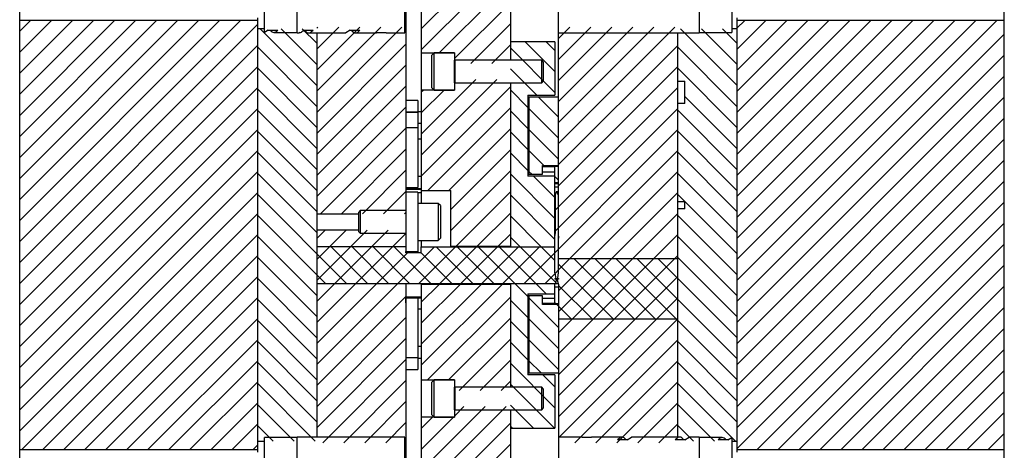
# Model space of a CAD drawing. Header units: inches. Extents: x 1880 to 2363, y -453 to -54.
# Tile 696 of 1056: x 1968.11 to 1976.4, y -122.77 to -119.15. Entities that reach past the tile are written whole.
import ezdxf

# ---------------------------------------------------------------- set-up
doc = ezdxf.new("R2010")
doc.units = ezdxf.units.IN
doc.header["$LTSCALE"] = 0.5
doc.header["$MEASUREMENT"] = 0
doc.layers.add('SID-M-F', color=202, linetype='Continuous')
doc.layers.add('SID-M-S', color=105, linetype='Continuous')

msp = doc.modelspace()

# ---------------------------------------------------------------- hatches: boundary and pattern name
at = {"layer": 'SID-M-F'}
h = msp.add_hatch(dxfattribs=at)
h.set_pattern_fill('ANSI31', color=256, angle=90, style=0)
h.set_pattern_definition([(135, (1946.33168, -170.196), (-0.08838835, -0.08838835), [])])
h.paths.add_polyline_path([(1972.64848, -121.32546), (1972.61699, -121.32546), (1972.61699, -121.33046), (1972.64848, -121.33046)], flags=0)

# ---------------------------------------------------------------- linework, layer by layer
at = {"layer": 'SID-M-F', "linetype": 'Continuous'}
for p, q in [((1971.49199, -119.2263), (1971.78858, -118.92971)), ((1971.49199, -119.40308), (1971.96535, -118.92971)), ((1971.64426, -119.42759), (1972.14213, -118.92971)), ((1971.77199, -119.47663), (1972.24199, -119.00663)), ((1968.11348, -119.24605), (1968.2037, -119.15583)), ((1968.11348, -119.42283), (1968.38048, -119.15583)), ((1968.11348, -119.5996), (1968.55726, -119.15583)), ((1968.11348, -119.77638), (1968.73403, -119.15583)), ((1968.11348, -119.95316), (1968.91081, -119.15583)), ((1968.11348, -120.12993), (1969.08759, -119.15583)), ((1968.11348, -120.30671), (1969.26436, -119.15583)), ((1968.11348, -120.48349), (1969.44114, -119.15583)), ((1968.11348, -120.66026), (1969.61792, -119.15583)), ((1968.11348, -120.83704), (1969.79469, -119.15583)), ((1968.11348, -121.01382), (1969.97147, -119.15583)), ((1968.11348, -121.19059), (1970.11348, -119.19059)), ((1970.61348, -119.22092), (1970.62193, -119.21248)), ((1970.61348, -119.3977), (1970.7987, -119.21248)), ((1970.61348, -119.57448), (1970.97548, -119.21248)), ((1970.61348, -119.75125), (1971.15226, -119.21248)), ((1970.61348, -119.92803), (1971.32903, -119.21248)), ((1971.90857, -119.51683), (1972.24199, -119.18341)), ((1972.64848, -119.30724), (1972.74325, -119.21248)), ((1972.64848, -119.48402), (1972.92002, -119.21248)), ((1972.64848, -119.6608), (1973.0968, -119.21248)), ((1972.64848, -119.83757), (1973.27358, -119.21248)), ((1972.64848, -120.01435), (1973.45035, -119.21248)), ((1972.64848, -120.19113), (1973.62713, -119.21248)), ((1974.14848, -119.22146), (1974.21411, -119.15583)), ((1974.14848, -119.39823), (1974.39089, -119.15583)), ((1974.14848, -119.57501), (1974.56766, -119.15583)), ((1974.14848, -119.75179), (1974.74444, -119.15583)), ((1974.14848, -119.92856), (1974.92122, -119.15583)), ((1974.14848, -120.10534), (1975.09799, -119.15583)), ((1974.14848, -120.28212), (1975.27477, -119.15583)), ((1974.14848, -120.45889), (1975.45155, -119.15583)), ((1974.14848, -120.63567), (1975.62832, -119.15583)), ((1974.14848, -120.81245), (1975.8051, -119.15583)), ((1974.14848, -120.98922), (1975.98188, -119.15583)), ((1974.14848, -121.166), (1976.15865, -119.15583)), ((1974.14848, -121.34278), (1976.33543, -119.15583)), ((1970.61348, -119.70126), (1970.13708, -119.22486)), ((1970.61348, -119.52449), (1970.31385, -119.22486)), ((1970.61348, -119.34771), (1970.49063, -119.22486)), ((1974.14848, -119.70073), (1973.67261, -119.22486)), ((1974.14848, -119.52395), (1973.84939, -119.22486)), ((1974.14848, -119.34718), (1974.02616, -119.22486)), ((1974.14848, -121.51955), (1976.39848, -119.26955)), ((1968.11348, -121.36737), (1970.11348, -119.36737)), ((1970.61348, -119.87804), (1970.11348, -119.37804)), ((1970.61348, -120.10481), (1971.36348, -119.35481)), ((1972.08534, -119.51683), (1972.24199, -119.36019)), ((1972.61699, -119.76022), (1972.24199, -119.38522)), ((1972.61699, -119.58345), (1972.36786, -119.33432)), ((1972.61699, -119.40667), (1972.54463, -119.33432)), ((1972.64848, -120.3679), (1973.64848, -119.3679)), ((1974.14848, -119.87751), (1973.64848, -119.37751)), ((1974.14848, -121.69633), (1976.39848, -119.44633)), ((1968.11348, -121.54415), (1970.11348, -119.54415)), ((1970.61348, -120.28158), (1971.36348, -119.53158)), ((1972.64848, -120.54468), (1973.64848, -119.54468)), ((1970.61348, -120.05482), (1970.11348, -119.55482)), ((1972.4642, -119.78422), (1972.24199, -119.562)), ((1974.14848, -120.05428), (1973.64848, -119.55428)), ((1974.14848, -121.87311), (1976.39848, -119.62311)), ((1970.61348, -120.45836), (1971.36348, -119.70836)), ((1971.49199, -120.11019), (1971.95038, -119.6518)), ((1971.49199, -120.28696), (1972.12715, -119.6518)), ((1971.49199, -120.46374), (1972.24199, -119.71374)), ((1971.77199, -119.65341), (1971.7736, -119.6518)), ((1968.11348, -121.72092), (1970.11348, -119.72092)), ((1970.61348, -120.23159), (1970.11348, -119.73159)), ((1971.49199, -119.75663), (1971.50758, -119.74104)), ((1971.49199, -119.93341), (1971.68435, -119.74104)), ((1972.38949, -119.88628), (1972.24199, -119.73878)), ((1972.64848, -119.9685), (1972.4792, -119.79922)), ((1972.64848, -120.72146), (1973.64848, -119.72146)), ((1974.14848, -120.23106), (1973.71098, -119.79356)), ((1974.14848, -122.04988), (1976.39848, -119.79988)), ((1968.11348, -121.8977), (1970.11348, -119.8977)), ((1970.61348, -120.40837), (1970.11348, -119.90837)), ((1970.61348, -120.63514), (1971.36348, -119.88514)), ((1971.54869, -120.58382), (1972.24199, -119.89052)), ((1972.38949, -120.06305), (1972.24199, -119.91555)), ((1972.64848, -120.14527), (1972.39848, -119.89527)), ((1972.64848, -120.89823), (1973.64848, -119.89823)), ((1974.14848, -120.40784), (1973.64848, -119.90784)), ((1974.14848, -122.22666), (1976.39848, -119.97666)), ((1968.11348, -122.07448), (1970.11348, -120.07448)), ((1970.61348, -120.58515), (1970.11348, -120.08515)), ((1970.64408, -120.78132), (1971.36348, -120.06191)), ((1971.72547, -120.58382), (1972.24199, -120.06729)), ((1972.38949, -120.23983), (1972.24199, -120.09233)), ((1972.35418, -121.36932), (1973.64848, -120.07501)), ((1972.64848, -120.32205), (1972.39848, -120.07205)), ((1974.14848, -120.58461), (1973.64848, -120.08461)), ((1974.14848, -122.40344), (1976.39848, -120.15344)), ((1968.11348, -122.25125), (1970.11348, -120.25125)), ((1970.61348, -120.76192), (1970.11348, -120.26192)), ((1970.82086, -120.78132), (1971.36348, -120.23869)), ((1971.74199, -120.74407), (1972.24199, -120.24407)), ((1972.38949, -120.41661), (1972.24199, -120.26911)), ((1972.52397, -120.37432), (1972.39848, -120.24883)), ((1972.64848, -121.25179), (1973.64848, -120.25179)), ((1974.14848, -120.76139), (1973.64848, -120.26139)), ((1974.14848, -122.58021), (1976.39848, -120.33021)), ((1968.11348, -122.42803), (1970.11348, -120.42803)), ((1970.61348, -120.9387), (1970.11348, -120.4387)), ((1970.99764, -120.78132), (1971.36348, -120.41547)), ((1971.74199, -120.92085), (1972.24199, -120.42085)), ((1972.61699, -120.82088), (1972.24199, -120.44588)), ((1972.4221, -120.44922), (1972.39848, -120.4256)), ((1972.64848, -121.42856), (1973.64848, -120.42856)), ((1974.14848, -120.93817), (1973.64848, -120.43817)), ((1972.61699, -120.64411), (1972.4371, -120.46422)), ((1972.64848, -120.49883), (1972.61387, -120.46422)), ((1974.14848, -122.75699), (1976.39848, -120.50699)), ((1968.11348, -122.60481), (1970.11348, -120.60481)), ((1970.86732, -121.36932), (1970.11348, -120.61548)), ((1971.17441, -120.78132), (1971.36348, -120.59224)), ((1971.7853, -121.05432), (1972.24199, -120.59762)), ((1972.61699, -120.99766), (1972.24199, -120.62266)), ((1972.64848, -121.60534), (1973.64848, -120.60534)), ((1974.14848, -121.11494), (1973.64848, -120.61494)), ((1974.31945, -122.7628), (1976.39848, -120.68377)), ((1968.13227, -122.7628), (1970.11348, -120.78158)), ((1970.69055, -121.36932), (1970.11348, -120.79225)), ((1971.35119, -120.78132), (1971.36348, -120.76902)), ((1971.96207, -121.05432), (1972.24199, -120.7744)), ((1972.62024, -120.74971), (1972.64524, -120.72471)), ((1972.64848, -121.78212), (1973.64848, -120.78212)), ((1974.14848, -121.29172), (1973.64848, -120.79172)), ((1972.50087, -121.05832), (1972.24199, -120.79944)), ((1974.49623, -122.7628), (1976.39848, -120.86054)), ((1968.30904, -122.7628), (1970.11348, -120.95836)), ((1970.61348, -120.98869), (1970.68486, -120.91732)), ((1970.61348, -121.51902), (1971.21519, -120.91732)), ((1970.61348, -121.16547), (1970.86164, -120.91732)), ((1970.61348, -121.34224), (1971.03841, -120.91732)), ((1970.61348, -121.6958), (1971.36348, -120.9458)), ((1972.13885, -121.05432), (1972.24199, -120.95118)), ((1972.62024, -120.92648), (1972.64524, -120.90148)), ((1972.64848, -121.95889), (1973.64848, -120.95889)), ((1970.61348, -121.46903), (1970.11348, -120.96903)), ((1972.32409, -121.05832), (1972.24199, -120.97621)), ((1974.14848, -121.4685), (1973.64848, -120.9685)), ((1974.673, -122.7628), (1976.39848, -121.03732)), ((1970.61348, -122.04935), (1971.60352, -121.05932)), ((1970.61348, -121.87257), (1971.37674, -121.10932)), ((1971.0441, -121.36932), (1970.7341, -121.05932)), ((1971.22088, -121.36932), (1970.91088, -121.05932)), ((1971.39765, -121.36932), (1971.08765, -121.05932)), ((1971.57443, -121.36932), (1971.26443, -121.05932)), ((1971.4703, -121.36932), (1971.7803, -121.05932)), ((1971.75121, -121.36932), (1971.48843, -121.10654)), ((1971.92798, -121.36932), (1971.61798, -121.05932)), ((1971.64707, -121.36932), (1971.95707, -121.05932)), ((1972.10476, -121.36932), (1971.79476, -121.05932)), ((1971.82385, -121.36932), (1972.13385, -121.05932)), ((1972.28154, -121.36932), (1971.97154, -121.05932)), ((1972.00063, -121.36932), (1972.31063, -121.05932)), ((1972.45831, -121.36932), (1972.14831, -121.05932)), ((1972.1774, -121.36932), (1972.4874, -121.05932)), ((1972.6266, -121.36083), (1972.32509, -121.05932)), ((1972.61699, -121.17444), (1972.50187, -121.05932)), ((1968.48582, -122.7628), (1970.11348, -121.13514)), ((1970.61348, -121.64581), (1970.11348, -121.14581)), ((1972.64848, -122.13567), (1973.64848, -121.13567)), ((1973.10687, -121.66432), (1972.64848, -121.20593)), ((1973.28364, -121.66432), (1972.77864, -121.15932)), ((1973.46042, -121.66432), (1972.95542, -121.15932)), ((1973.6372, -121.66432), (1973.1322, -121.15932)), ((1974.14848, -121.99883), (1973.30897, -121.15932)), ((1973.64848, -121.32205), (1973.48575, -121.15932)), ((1974.14848, -121.64527), (1973.64848, -121.14527)), ((1972.53096, -121.36932), (1972.61796, -121.28231)), ((1972.61796, -121.28231), (1972.64848, -121.25179)), ((1974.84978, -122.7628), (1976.39848, -121.2141)), ((1968.6626, -122.7628), (1970.11348, -121.31191)), ((1970.61348, -121.82258), (1970.11348, -121.32258)), ((1971.49199, -121.5244), (1971.64207, -121.37432)), ((1971.49199, -121.70118), (1971.81885, -121.37432)), ((1971.49199, -121.87795), (1971.99563, -121.37432)), ((1971.49199, -122.05473), (1972.1724, -121.37432)), ((1972.38949, -121.47727), (1972.28254, -121.37032)), ((1972.54341, -121.45442), (1972.45931, -121.37032)), ((1972.64848, -122.31245), (1973.64848, -121.31245)), ((1974.14848, -121.82205), (1973.64848, -121.32205)), ((1972.93009, -121.66432), (1972.64848, -121.38271)), ((1975.02656, -122.7628), (1976.39848, -121.39087)), ((1968.83937, -122.7628), (1970.11348, -121.48869)), ((1970.61348, -121.99936), (1970.11348, -121.49936)), ((1970.61348, -122.22613), (1971.36348, -121.47613)), ((1971.54591, -122.17759), (1972.24199, -121.48151)), ((1972.38949, -121.65404), (1972.24199, -121.50654)), ((1972.64848, -121.73626), (1972.39848, -121.48626)), ((1972.62331, -121.53432), (1972.61699, -121.52799)), ((1972.64848, -122.48922), (1973.64848, -121.48922)), ((1972.75331, -121.66432), (1972.63331, -121.54432)), ((1975.20333, -122.7628), (1976.39848, -121.56765)), ((1969.01615, -122.7628), (1970.11348, -121.66547)), ((1970.61348, -122.17614), (1970.11348, -121.67614)), ((1970.61348, -122.4029), (1971.36348, -121.6529)), ((1971.72268, -122.17759), (1972.24199, -121.65828)), ((1972.38949, -121.83082), (1972.24199, -121.68332)), ((1972.64848, -121.91304), (1972.39848, -121.66304)), ((1972.64848, -122.666), (1973.64848, -121.666)), ((1974.14848, -122.1756), (1973.64848, -121.6756)), ((1975.38011, -122.7628), (1976.39848, -121.74443)), ((1969.19293, -122.7628), (1970.11348, -121.84224)), ((1970.61348, -122.35291), (1970.11348, -121.85291)), ((1970.61348, -122.57968), (1971.36348, -121.82968)), ((1971.81022, -122.26683), (1972.24199, -121.83506)), ((1972.38949, -122.0076), (1972.24199, -121.8601)), ((1972.64848, -122.08982), (1972.39848, -121.83982)), ((1972.78511, -122.70615), (1973.64848, -121.84278)), ((1974.14848, -122.35238), (1973.64848, -121.85238)), ((1975.55689, -122.7628), (1976.39848, -121.9212)), ((1969.3697, -122.7628), (1970.11348, -122.01902)), ((1970.61348, -122.52969), (1970.11348, -122.02969)), ((1970.66379, -122.70615), (1971.36348, -122.00646)), ((1971.98699, -122.26683), (1972.24199, -122.01184)), ((1972.61699, -122.41187), (1972.24199, -122.03687)), ((1972.50131, -122.11942), (1972.39848, -122.01659)), ((1972.96189, -122.70615), (1973.64848, -122.01955)), ((1974.14848, -122.52916), (1973.64848, -122.02916)), ((1975.73366, -122.7628), (1976.39848, -122.09798)), ((1969.54648, -122.7628), (1970.11348, -122.1958)), ((1970.84057, -122.70615), (1971.36348, -122.18323)), ((1972.16377, -122.26683), (1972.24199, -122.18861)), ((1972.61699, -122.2351), (1972.51631, -122.13442)), ((1973.13866, -122.70615), (1973.64848, -122.19633)), ((1970.60079, -122.69378), (1970.11348, -122.20647)), ((1972.61265, -122.58432), (1972.24199, -122.21365)), ((1974.13633, -122.69378), (1973.64848, -122.20593)), ((1975.91044, -122.7628), (1976.39848, -122.27476)), ((1971.01734, -122.70615), (1971.36348, -122.36001)), ((1969.72326, -122.7628), (1970.11348, -122.37257)), ((1970.42402, -122.69378), (1970.11348, -122.38324)), ((1971.49199, -122.93861), (1972.0288, -122.4018)), ((1971.61846, -122.98892), (1972.20558, -122.4018)), ((1971.77199, -122.48184), (1971.85203, -122.4018)), ((1972.43588, -122.58432), (1972.24199, -122.39043)), ((1973.31544, -122.70615), (1973.64848, -122.37311)), ((1973.95955, -122.69378), (1973.64848, -122.38271)), ((1976.08722, -122.7628), (1976.39848, -122.45153)), ((1971.49199, -122.58506), (1971.586, -122.49104)), ((1971.49199, -122.76184), (1971.76278, -122.49104)), ((1969.90003, -122.7628), (1970.11348, -122.54935)), ((1970.24724, -122.69378), (1970.11348, -122.56002)), ((1971.19412, -122.70615), (1971.36348, -122.53679)), ((1971.79524, -122.98892), (1972.24199, -122.54217)), ((1972.2591, -122.58432), (1972.24199, -122.5672)), ((1973.49222, -122.70615), (1973.64848, -122.54988)), ((1973.78277, -122.69378), (1973.64848, -122.55949)), ((1976.26399, -122.7628), (1976.39848, -122.62831)), ((1970.07681, -122.7628), (1970.11348, -122.72613)), ((1971.97201, -122.98892), (1972.24199, -122.71894))]:
    msp.add_line(p, q, dxfattribs=at)
at = {"layer": 'SID-M-S'}
for p, q in [((1968.11348, -125.80919), (1968.11348, -115.75909)), ((1976.39848, -127.05919), (1976.39848, -115.75909)), ((1972.24199, -117.70932), (1972.24199, -119.48932)), ((1972.64848, -121.27624), (1972.64848, -117.70932)), ((1970.17238, -119.25656), (1970.17238, -118.16207)), ((1970.44797, -119.2605), (1970.44797, -118.15813)), ((1971.35348, -119.2605), (1971.35348, -118.15813)), ((1973.82959, -118.15813), (1973.82959, -119.2605)), ((1974.10518, -118.16207), (1974.10518, -119.25656)), ((1971.36348, -119.02428), (1971.36348, -121.09932)), ((1971.49199, -119.02428), (1971.49199, -120.69332)), ((1970.11348, -119.13254), (1970.11348, -122.78609)), ((1974.14848, -119.13254), (1974.14848, -122.78609)), ((1970.11348, -119.15583), (1968.11348, -119.15583)), ((1971.36348, -119.21248), (1971.35348, -119.21248)), ((1976.39848, -119.15583), (1974.14848, -119.15583)), ((1970.17238, -119.22486), (1970.11348, -119.22486)), ((1970.20543, -119.23687), (1970.17238, -119.25656)), ((1970.20543, -119.23687), (1970.28618, -119.23687)), ((1970.25313, -119.25656), (1970.44797, -119.25656)), ((1970.44797, -119.2605), (1970.46486, -119.2605)), ((1970.50111, -119.23687), (1970.58186, -119.23687)), ((1970.54559, -119.2605), (1970.85855, -119.2605)), ((1970.61348, -119.2605), (1970.61348, -122.65813)), ((1970.89481, -119.23687), (1970.85855, -119.2605)), ((1970.89481, -119.23687), (1970.97556, -119.23687)), ((1970.93929, -119.2605), (1971.11522, -119.2605)), ((1971.196, -119.2605), (1971.11526, -119.2605)), ((1971.19604, -119.2605), (1971.35348, -119.2605)), ((1972.64848, -119.2605), (1973.82959, -119.2605)), ((1973.64848, -119.2605), (1973.64848, -122.65813)), ((1973.82959, -119.25656), (1974.10518, -119.25656)), ((1974.14848, -119.22486), (1974.10518, -119.22486)), ((1972.61699, -119.33432), (1972.24199, -119.33432)), ((1972.61699, -119.33432), (1972.61699, -119.78422)), ((1971.49199, -119.42759), (1971.77199, -119.42759)), ((1971.60099, -119.42832), (1971.58199, -119.44732)), ((1971.58199, -119.72132), (1971.58199, -119.44732)), ((1971.77199, -119.42832), (1971.60099, -119.42832)), ((1971.60099, -119.74032), (1971.60099, -119.42832)), ((1971.77199, -119.42759), (1971.77199, -119.42832)), ((1971.77199, -119.42832), (1971.77199, -119.74104)), ((1971.77238, -119.48932), (1971.77199, -119.48932)), ((1971.77238, -119.67932), (1971.77238, -119.48932)), ((1971.77802, -119.48932), (1971.77391, -119.50062)), ((1971.77391, -119.66801), (1971.77391, -119.50062)), ((1972.50649, -119.48932), (1971.77802, -119.48932)), ((1971.77802, -119.67932), (1971.77802, -119.48932)), ((1972.52199, -119.50482), (1972.50649, -119.48932)), ((1972.50649, -119.67932), (1972.50649, -119.48932)), ((1972.52199, -119.66382), (1972.52199, -119.50482)), ((1971.77199, -119.67932), (1971.77238, -119.67932)), ((1971.77391, -119.66801), (1971.77802, -119.67932)), ((1971.77802, -119.67932), (1972.50649, -119.67932)), ((1972.24199, -119.67932), (1972.24199, -121.05932)), ((1972.50649, -119.67932), (1972.52199, -119.66382)), ((1973.64848, -119.66557), (1973.71098, -119.66557)), ((1973.71098, -119.85307), (1973.71098, -119.66557)), ((1971.77199, -119.74104), (1971.49199, -119.74104)), ((1971.58199, -119.72132), (1971.60099, -119.74032)), ((1971.60099, -119.74032), (1971.77199, -119.74032)), ((1972.38949, -119.78422), (1972.61699, -119.78422)), ((1972.38949, -119.78422), (1972.38949, -120.46422)), ((1972.39848, -119.79922), (1972.39848, -120.44922)), ((1972.64848, -119.79922), (1972.39848, -119.79922)), ((1971.46348, -119.82932), (1971.36348, -119.82932)), ((1971.46348, -119.82932), (1971.46348, -120.55932)), ((1973.71098, -119.85307), (1973.64848, -119.85307)), ((1971.46348, -119.92682), (1971.36348, -119.92682)), ((1971.46348, -119.92866), (1971.36348, -119.92866)), ((1971.49199, -119.92332), (1971.46348, -119.92332)), ((1972.39848, -119.93922), (1972.38949, -119.93922)), ((1971.49199, -120.02082), (1971.46348, -120.02082)), ((1971.49199, -120.02266), (1971.46348, -120.02266)), ((1971.46348, -120.05932), (1971.36348, -120.05932)), ((1971.49199, -120.15332), (1971.46348, -120.15332)), ((1972.38949, -120.20922), (1972.39848, -120.20922)), ((1972.39848, -120.35591), (1972.38949, -120.35591)), ((1972.38949, -120.36103), (1972.39848, -120.36103)), ((1972.51348, -120.44922), (1972.51348, -120.37432)), ((1972.51348, -120.37432), (1972.64848, -120.37432)), ((1972.61699, -121.27624), (1972.61699, -120.37432)), ((1972.39848, -120.38532), (1972.38949, -120.38532)), ((1972.38949, -120.4286), (1972.39848, -120.4286)), ((1972.39848, -120.44922), (1972.51348, -120.44922)), ((1972.61699, -120.38532), (1972.51348, -120.38532)), ((1972.51348, -120.4286), (1972.61699, -120.4286)), ((1972.64848, -120.38432), (1972.61699, -120.38432)), ((1971.36398, -120.54387), (1971.36398, -120.56432)), ((1971.46348, -120.46532), (1971.49199, -120.46532)), ((1972.61699, -120.46422), (1972.38949, -120.46422)), ((1972.64848, -120.52066), (1972.61699, -120.52066)), ((1972.64848, -120.52866), (1972.61699, -120.52866)), ((1971.49199, -120.57565), (1971.36348, -120.57565)), ((1971.46348, -120.59932), (1971.36348, -120.59932)), ((1971.36398, -120.55932), (1971.46348, -120.55932)), ((1971.36898, -120.56932), (1971.49199, -120.56932)), ((1971.46348, -120.59932), (1971.46348, -121.10932)), ((1971.49199, -120.60565), (1971.46348, -120.60565)), ((1971.49199, -120.58382), (1971.74199, -120.58382)), ((1971.74199, -121.05932), (1971.74199, -120.58382)), ((1972.61699, -120.55366), (1972.64848, -120.55366)), ((1972.63008, -120.59317), (1972.62024, -120.62022)), ((1972.62024, -120.62022), (1972.62024, -120.9475)), ((1972.63008, -120.59317), (1972.63539, -120.59317)), ((1972.64524, -120.62022), (1972.63539, -120.59317)), ((1972.64524, -120.62022), (1972.64524, -120.9475)), ((1971.63448, -120.69332), (1971.46348, -120.69332)), ((1971.65348, -120.71232), (1971.63448, -120.69332)), ((1971.63448, -120.69332), (1971.63448, -121.00532)), ((1971.65348, -120.71232), (1971.65348, -120.98632)), ((1973.64848, -120.67807), (1973.71098, -120.67807)), ((1973.71098, -120.74057), (1973.71098, -120.67807)), ((1970.61348, -120.78132), (1970.96348, -120.78132)), ((1970.97898, -120.75432), (1970.96348, -120.76982)), ((1970.96348, -120.76982), (1970.96348, -120.92882)), ((1971.36348, -120.75432), (1970.97898, -120.75432)), ((1970.97898, -120.75432), (1970.97898, -120.94432)), ((1973.71098, -120.74057), (1973.64848, -120.74057)), ((1970.96348, -120.91732), (1970.61348, -120.91732)), ((1970.96348, -120.92882), (1970.97898, -120.94432)), ((1970.97898, -120.94432), (1971.36348, -120.94432)), ((1972.61699, -120.98687), (1972.62024, -120.9475)), ((1972.64524, -120.9475), (1972.64848, -120.98687)), ((1971.46348, -121.00532), (1971.63448, -121.00532)), ((1971.49199, -121.00156), (1971.49199, -121.05932)), ((1971.63448, -121.00532), (1971.65348, -120.98632)), ((1971.36348, -121.05932), (1970.61348, -121.05932)), ((1971.36348, -121.09932), (1971.46348, -121.09932)), ((1971.36398, -121.10932), (1971.36398, -121.09932)), ((1971.48898, -121.10932), (1971.36398, -121.10932)), ((1971.48898, -121.05932), (1971.48898, -121.10932)), ((1971.48898, -121.05932), (1972.60199, -121.05932)), ((1971.74199, -121.05432), (1972.24199, -121.05432)), ((1972.24199, -121.05832), (1972.61699, -121.05832)), ((1972.61699, -121.06485), (1972.61363, -121.06485)), ((1972.61699, -121.06927), (1972.61611, -121.06927)), ((1973.64848, -121.15932), (1972.64848, -121.15932)), ((1972.61699, -121.27624), (1972.62779, -121.34377)), ((1972.63785, -121.34268), (1972.64848, -121.27624)), ((1972.6462, -121.36932), (1970.61348, -121.36932)), ((1971.36348, -121.36932), (1971.36348, -122.89436)), ((1971.49199, -121.36932), (1971.49199, -122.89436)), ((1972.24199, -121.37432), (1971.49199, -121.37432)), ((1972.24199, -121.36932), (1972.24199, -122.23932)), ((1972.61699, -121.37032), (1972.24199, -121.37032)), ((1972.61699, -121.32546), (1972.61699, -121.33046)), ((1972.61699, -121.32546), (1972.64848, -121.32546)), ((1972.64848, -121.33046), (1972.61699, -121.33046)), ((1972.61699, -121.54432), (1972.61699, -121.36932)), ((1972.62586, -121.36932), (1972.62788, -121.34623)), ((1972.63833, -121.34768), (1972.64848, -121.37558)), ((1972.64848, -121.32546), (1972.64848, -121.33046)), ((1972.38949, -121.45442), (1972.61699, -121.45442)), ((1972.38949, -121.45442), (1972.38949, -122.13442)), ((1972.61699, -121.39432), (1972.64848, -121.39432)), ((1972.64848, -121.37558), (1972.64848, -124.20932)), ((1971.36398, -121.52932), (1971.36348, -121.52932)), ((1971.36398, -121.52932), (1971.36398, -121.48432)), ((1971.46348, -121.48932), (1971.36398, -121.48932)), ((1971.36898, -121.47932), (1971.49199, -121.47932)), ((1971.46348, -121.47932), (1971.46348, -122.08932)), ((1971.46348, -121.48782), (1971.49199, -121.48782)), ((1972.38949, -121.49003), (1972.39848, -121.49003)), ((1972.38949, -121.53332), (1972.39848, -121.53332)), ((1972.39848, -121.46942), (1972.39848, -122.11942)), ((1972.51348, -121.46942), (1972.39848, -121.46942)), ((1972.51348, -121.54432), (1972.51348, -121.46942)), ((1972.51348, -121.49003), (1972.61699, -121.49003)), ((1972.51348, -121.53332), (1972.61699, -121.53332)), ((1972.61699, -121.53432), (1972.64848, -121.53432)), ((1971.46348, -121.57932), (1971.49199, -121.57932)), ((1971.49199, -121.58332), (1971.46348, -121.58332)), ((1972.38949, -121.5576), (1972.39848, -121.5576)), ((1972.38949, -121.56272), (1972.39848, -121.56272)), ((1972.64848, -121.54432), (1972.51348, -121.54432)), ((1972.64848, -121.66432), (1973.64848, -121.66432)), ((1972.39848, -121.70942), (1972.38949, -121.70942)), ((1971.46348, -121.89532), (1971.49199, -121.89532)), ((1971.36348, -121.98932), (1971.46348, -121.98932)), ((1971.46348, -121.99532), (1971.49199, -121.99532)), ((1972.38949, -121.97942), (1972.39848, -121.97942)), ((1971.36348, -122.08932), (1971.46348, -122.08932)), ((1972.39848, -122.11942), (1972.64848, -122.11942)), ((1971.49199, -122.17759), (1971.77199, -122.17759)), ((1971.60099, -122.17832), (1971.58199, -122.19732)), ((1971.58199, -122.47132), (1971.58199, -122.19732)), ((1971.77199, -122.17832), (1971.60099, -122.17832)), ((1971.60099, -122.49032), (1971.60099, -122.17832)), ((1971.77199, -122.17759), (1971.77199, -122.17832)), ((1971.77199, -122.17832), (1971.77199, -122.49104)), ((1972.61699, -122.13442), (1972.38949, -122.13442)), ((1972.61699, -122.13442), (1972.61699, -122.58432)), ((1971.77238, -122.23932), (1971.77199, -122.23932)), ((1971.77238, -122.42932), (1971.77238, -122.23932)), ((1971.77802, -122.23932), (1971.77391, -122.25062)), ((1971.77391, -122.41801), (1971.77391, -122.25062)), ((1972.50649, -122.23932), (1971.77802, -122.23932)), ((1971.77802, -122.42932), (1971.77802, -122.23932)), ((1972.52199, -122.25482), (1972.50649, -122.23932)), ((1972.50649, -122.42932), (1972.50649, -122.23932)), ((1972.52199, -122.41382), (1972.52199, -122.25482)), ((1971.77199, -122.42932), (1971.77238, -122.42932)), ((1971.77391, -122.41801), (1971.77802, -122.42932)), ((1971.77802, -122.42932), (1972.50649, -122.42932)), ((1972.24199, -122.42932), (1972.24199, -124.20932)), ((1972.50649, -122.42932), (1972.52199, -122.41382)), ((1971.77199, -122.49104), (1971.49199, -122.49104)), ((1971.58199, -122.47132), (1971.60099, -122.49032)), ((1971.60099, -122.49032), (1971.77199, -122.49032)), ((1972.24199, -122.58432), (1972.61699, -122.58432)), ((1970.11348, -122.69378), (1970.17238, -122.69378)), ((1970.44797, -122.66207), (1970.17238, -122.66207)), ((1970.17238, -123.75656), (1970.17238, -122.66207)), ((1971.35348, -122.65813), (1970.44797, -122.65813)), ((1970.44797, -123.7605), (1970.44797, -122.65813)), ((1971.35348, -123.7605), (1971.35348, -122.65813)), ((1972.84529, -122.65813), (1972.64848, -122.65813)), ((1972.84533, -122.65813), (1972.92608, -122.65813)), ((1973.18079, -122.65813), (1972.92612, -122.65813)), ((1973.22527, -122.68176), (1973.14452, -122.68176)), ((1973.22527, -122.68176), (1973.26153, -122.65813)), ((1973.66635, -122.65813), (1973.26153, -122.65813)), ((1973.71083, -122.68176), (1973.63008, -122.68176)), ((1973.71083, -122.68176), (1973.7471, -122.65813)), ((1973.82959, -122.65813), (1973.7471, -122.65813)), ((1973.82959, -122.65813), (1973.82959, -123.7605)), ((1974.02443, -122.66207), (1973.82959, -122.66207)), ((1974.07213, -122.68176), (1973.99138, -122.68176)), ((1974.07213, -122.68176), (1974.10518, -122.66207)), ((1974.10518, -122.66207), (1974.10518, -123.75656)), ((1974.10518, -122.69378), (1974.14848, -122.69378)), ((1968.11348, -122.7628), (1970.11348, -122.7628)), ((1971.35348, -122.70615), (1971.36348, -122.70615)), ((1974.14848, -122.7628), (1976.39848, -122.7628))]:
    msp.add_line(p, q, dxfattribs=at)
for centre, radius, start, end in [((1971.77317, -119.50035), 0.000787, 180, 340), ((1971.77317, -119.66828), 0.000787, 20, 180), ((1971.36898, -120.56432), 0.005, 180, 270), ((1971.36898, -121.10432), 0.005, 180, 270), ((1971.48398, -121.10432), 0.005, 270, 0), ((1972.60199, -121.07432), 0.015, 0, 90), ((1972.61792, -121.34535), 0.01, 355, 9.090277), ((1972.64773, -121.34426), 0.01, 170.909723, 200), ((1971.36898, -121.48432), 0.005, 90, 180), ((1971.77317, -122.25035), 0.000787, 180, 340), ((1971.77317, -122.41828), 0.000787, 20, 180)]:
    msp.add_arc(centre, radius, start, end, dxfattribs=at)
for points in [[(1970.22008, -119.23687), (1970.2311, -119.24672), (1970.25313, -119.2664), (1970.27516, -119.24672), (1970.28618, -119.23687)], [(1970.50932, -119.23687), (1970.52141, -119.24869), (1970.54559, -119.27231), (1970.56977, -119.24869), (1970.58186, -119.23687)], [(1970.90303, -119.23687), (1970.91511, -119.24869), (1970.93929, -119.27231), (1970.96347, -119.24869), (1970.97556, -119.23687)], [(1973.21705, -122.68176), (1973.20496, -122.66995), (1973.18079, -122.64632), (1973.15661, -122.66995), (1973.14452, -122.68176)], [(1973.70262, -122.68176), (1973.69053, -122.66995), (1973.66635, -122.64632), (1973.64217, -122.66995), (1973.63008, -122.68176)], [(1974.05748, -122.68176), (1974.04646, -122.67191), (1974.02443, -122.65223), (1974.0024, -122.67191), (1973.99138, -122.68176)]]:
    msp.add_open_spline(points, degree=3, dxfattribs=at)
msp.add_open_spline([(1970.50111, -119.23687), (1970.49239, -119.24724), (1970.48043, -119.26145), (1970.46817, -119.25838), (1970.46486, -119.25755)], degree=3, knots=[0, 0, 0, 0, 0.7298407, 1, 1, 1, 1], dxfattribs=at)

doc.saveas('drawing.dxf')
